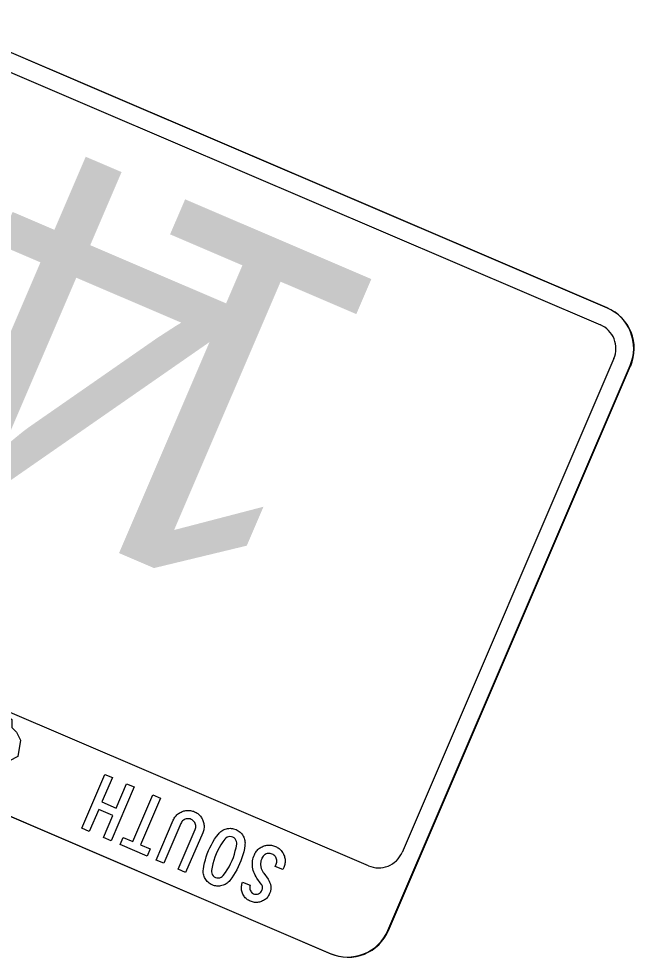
# Model space of a CAD drawing. Extents: x 1581789 to 1622364, y 1043167 to 1103486.
# Drawn here: x 1615135.98 to 1615146.49, y 1098113.24 to 1098129.28 of the extents above; entities that cross this region are included whole.
import ezdxf

# ---------------------------------------------------------------- set-up
doc = ezdxf.new("R2010")
doc.units = 0
doc.layers.add('RD_PD_PatLn2', color=7, linetype='Continuous')

msp = doc.modelspace()

# ---------------------------------------------------------------- linework, layer by layer
at = {"layer": 'RD_PD_PatLn2'}
for p, q in [((1615146.022, 1098124.338), (1615129.027, 1098131.622)), ((1615137.47, 1098128.003), (1615129.036, 1098131.618)), ((1615146.031, 1098124.335), (1615137.47, 1098128.003)), ((1615142.28, 1098113.702), (1615146.416, 1098123.353)), ((1615142.289, 1098113.699), (1615146.425, 1098123.35)), ((1615124.301, 1098120.592), (1615141.295, 1098113.309)), ((1615124.31, 1098120.588), (1615141.304, 1098113.305))]:
    msp.add_line(p, q, dxfattribs=at)
for points in [[(1615128.913, 1098131.33), (1615137.347, 1098127.716), (1615145.908, 1098124.047)], [(1615146.138, 1098123.473), (1615142.522, 1098115.034)], [(1615141.948, 1098114.808), (1615135.672, 1098117.494), (1615135.666, 1098117.445), (1615135.858, 1098117.304), (1615135.861, 1098117.168), (1615135.937, 1098117.092), (1615136.009, 1098116.952), (1615135.959, 1098116.676), (1615135.421, 1098116.394), (1615134.711, 1098116.437), (1615134.615, 1098116.387), (1615133.111, 1098117.098), (1615132.972, 1098117.632), (1615132.049, 1098118.047), (1615131.897, 1098118.453), (1615131.588, 1098119.244), (1615124.952, 1098122.088)], [(1615137.446, 1098116.368), (1615137.576, 1098116.313), (1615137.398, 1098115.897), (1615137.64, 1098115.793), (1615137.818, 1098116.209), (1615137.948, 1098116.153), (1615137.555, 1098115.235), (1615137.425, 1098115.291), (1615137.585, 1098115.663), (1615137.342, 1098115.767), (1615137.182, 1098115.395), (1615137.052, 1098115.45), (1615137.446, 1098116.368), (1615137.446, 1098116.368)], [(1615137.762, 1098115.291), (1615137.927, 1098115.221), (1615138.268, 1098116.016), (1615138.397, 1098115.961), (1615138.056, 1098115.165), (1615138.221, 1098115.095), (1615138.169, 1098114.972), (1615137.709, 1098115.169), (1615137.762, 1098115.291), (1615137.762, 1098115.291)], [(1615138.324, 1098114.905), (1615138.616, 1098115.586), (1615138.624, 1098115.603), (1615138.633, 1098115.62), (1615138.642, 1098115.635), (1615138.653, 1098115.649), (1615138.664, 1098115.662), (1615138.676, 1098115.675), (1615138.689, 1098115.687), (1615138.703, 1098115.698), (1615138.717, 1098115.708), (1615138.733, 1098115.717), (1615138.749, 1098115.725), (1615138.766, 1098115.733), (1615138.782, 1098115.739), (1615138.798, 1098115.744), (1615138.814, 1098115.748), (1615138.831, 1098115.751), (1615138.847, 1098115.752), (1615138.863, 1098115.753), (1615138.879, 1098115.753), (1615138.895, 1098115.752), (1615138.911, 1098115.75), (1615138.928, 1098115.746), (1615138.944, 1098115.742), (1615138.96, 1098115.737), (1615138.976, 1098115.73), (1615138.991, 1098115.723), (1615139.006, 1098115.715), (1615139.021, 1098115.707), (1615139.034, 1098115.697), (1615139.047, 1098115.687), (1615139.058, 1098115.676), (1615139.07, 1098115.664), (1615139.08, 1098115.652), (1615139.09, 1098115.639), (1615139.099, 1098115.626), (1615139.107, 1098115.611), (1615139.115, 1098115.596), (1615139.121, 1098115.58), (1615139.128, 1098115.563), (1615139.133, 1098115.545), (1615139.137, 1098115.528), (1615139.14, 1098115.51), (1615139.141, 1098115.493), (1615139.142, 1098115.475), (1615139.141, 1098115.458), (1615139.139, 1098115.44), (1615139.136, 1098115.423), (1615139.131, 1098115.406), (1615139.126, 1098115.388), (1615139.119, 1098115.371), (1615138.827, 1098114.69), (1615138.697, 1098114.746), (1615138.989, 1098115.426), (1615138.995, 1098115.443), (1615138.999, 1098115.46), (1615139, 1098115.477), (1615138.999, 1098115.494), (1615138.996, 1098115.511), (1615138.99, 1098115.528), (1615138.983, 1098115.544), (1615138.974, 1098115.559), (1615138.963, 1098115.571), (1615138.95, 1098115.582), (1615138.936, 1098115.592), (1615138.92, 1098115.6), (1615138.903, 1098115.606), (1615138.886, 1098115.61), (1615138.87, 1098115.611), (1615138.853, 1098115.611), (1615138.836, 1098115.607), (1615138.819, 1098115.602), (1615138.802, 1098115.594), (1615138.788, 1098115.584), (1615138.775, 1098115.573), (1615138.764, 1098115.561), (1615138.754, 1098115.547), (1615138.746, 1098115.53), (1615138.454, 1098114.85), (1615138.324, 1098114.905), (1615138.324, 1098114.905)], [(1615139.219, 1098115.066), (1615139.241, 1098115.116), (1615139.266, 1098115.164), (1615139.293, 1098115.212), (1615139.322, 1098115.259), (1615139.353, 1098115.304), (1615139.386, 1098115.348), (1615139.4, 1098115.364), (1615139.415, 1098115.379), (1615139.43, 1098115.392), (1615139.447, 1098115.404), (1615139.464, 1098115.415), (1615139.483, 1098115.424), (1615139.502, 1098115.432), (1615139.523, 1098115.438), (1615139.543, 1098115.443), (1615139.564, 1098115.445), (1615139.585, 1098115.447), (1615139.605, 1098115.446), (1615139.626, 1098115.443), (1615139.646, 1098115.439), (1615139.667, 1098115.433), (1615139.687, 1098115.425), (1615139.706, 1098115.416), (1615139.724, 1098115.406), (1615139.741, 1098115.394), (1615139.757, 1098115.381), (1615139.772, 1098115.366), (1615139.785, 1098115.351), (1615139.797, 1098115.334), (1615139.808, 1098115.315), (1615139.818, 1098115.296), (1615139.826, 1098115.277), (1615139.832, 1098115.257), (1615139.837, 1098115.237), (1615139.84, 1098115.217), (1615139.841, 1098115.197), (1615139.84, 1098115.176), (1615139.838, 1098115.155), (1615139.829, 1098115.101), (1615139.818, 1098115.047), (1615139.804, 1098114.994), (1615139.788, 1098114.941), (1615139.77, 1098114.889), (1615139.749, 1098114.838), (1615139.726, 1098114.788), (1615139.701, 1098114.738), (1615139.674, 1098114.69), (1615139.645, 1098114.644), (1615139.614, 1098114.598), (1615139.581, 1098114.554), (1615139.567, 1098114.538), (1615139.552, 1098114.524), (1615139.537, 1098114.511), (1615139.52, 1098114.499), (1615139.502, 1098114.489), (1615139.484, 1098114.48), (1615139.465, 1098114.473), (1615139.444, 1098114.467), (1615139.424, 1098114.462), (1615139.403, 1098114.459), (1615139.382, 1098114.458), (1615139.362, 1098114.459), (1615139.342, 1098114.462), (1615139.321, 1098114.466), (1615139.301, 1098114.472), (1615139.281, 1098114.479), (1615139.262, 1098114.489), (1615139.244, 1098114.499), (1615139.227, 1098114.511), (1615139.211, 1098114.524), (1615139.196, 1098114.538), (1615139.183, 1098114.553), (1615139.171, 1098114.57), (1615139.159, 1098114.588), (1615139.15, 1098114.607), (1615139.142, 1098114.626), (1615139.136, 1098114.645), (1615139.131, 1098114.665), (1615139.128, 1098114.685), (1615139.127, 1098114.705), (1615139.127, 1098114.726), (1615139.13, 1098114.747), (1615139.138, 1098114.801), (1615139.149, 1098114.855), (1615139.163, 1098114.908), (1615139.179, 1098114.961), (1615139.197, 1098115.013), (1615139.219, 1098115.066), (1615139.219, 1098115.066)], [(1615139.348, 1098115.01), (1615139.326, 1098114.954), (1615139.307, 1098114.898), (1615139.291, 1098114.842), (1615139.278, 1098114.785), (1615139.268, 1098114.727), (1615139.268, 1098114.703), (1615139.272, 1098114.68), (1615139.282, 1098114.657), (1615139.296, 1098114.637), (1615139.315, 1098114.62), (1615139.336, 1098114.608), (1615139.36, 1098114.601), (1615139.385, 1098114.599), (1615139.409, 1098114.602), (1615139.433, 1098114.611), (1615139.453, 1098114.624), (1615139.47, 1098114.642), (1615139.505, 1098114.689), (1615139.537, 1098114.738), (1615139.567, 1098114.788), (1615139.595, 1098114.84), (1615139.619, 1098114.894), (1615139.641, 1098114.948), (1615139.66, 1098115.003), (1615139.675, 1098115.06), (1615139.688, 1098115.116), (1615139.698, 1098115.175), (1615139.699, 1098115.199), (1615139.695, 1098115.223), (1615139.685, 1098115.246), (1615139.671, 1098115.267), (1615139.653, 1098115.283), (1615139.631, 1098115.295), (1615139.607, 1098115.303), (1615139.583, 1098115.305), (1615139.558, 1098115.301), (1615139.535, 1098115.293), (1615139.515, 1098115.279), (1615139.497, 1098115.262), (1615139.462, 1098115.214), (1615139.43, 1098115.166), (1615139.4, 1098115.115), (1615139.373, 1098115.063), (1615139.348, 1098115.01), (1615139.348, 1098115.01)], [(1615139.824, 1098114.289), (1615139.815, 1098114.304), (1615139.806, 1098114.32), (1615139.799, 1098114.337), (1615139.792, 1098114.355), (1615139.787, 1098114.372), (1615139.783, 1098114.39), (1615139.781, 1098114.407), (1615139.78, 1098114.424), (1615139.78, 1098114.442), (1615139.781, 1098114.459), (1615139.784, 1098114.476), (1615139.788, 1098114.494), (1615139.794, 1098114.511), (1615139.8, 1098114.528), (1615139.93, 1098114.473), (1615139.924, 1098114.456), (1615139.921, 1098114.439), (1615139.921, 1098114.423), (1615139.924, 1098114.406), (1615139.929, 1098114.389), (1615139.937, 1098114.373), (1615139.946, 1098114.359), (1615139.958, 1098114.347), (1615139.971, 1098114.337), (1615139.987, 1098114.329), (1615140.004, 1098114.323), (1615140.02, 1098114.321), (1615140.037, 1098114.32), (1615140.054, 1098114.323), (1615140.07, 1098114.328), (1615140.086, 1098114.336), (1615140.1, 1098114.346), (1615140.112, 1098114.357), (1615140.122, 1098114.371), (1615140.13, 1098114.386), (1615140.135, 1098114.4), (1615140.138, 1098114.414), (1615140.14, 1098114.428), (1615140.139, 1098114.441), (1615140.137, 1098114.454), (1615140.133, 1098114.467), (1615140.127, 1098114.48), (1615140.119, 1098114.493), (1615140.045, 1098114.595), (1615140.029, 1098114.62), (1615140.014, 1098114.645), (1615140.001, 1098114.672), (1615139.991, 1098114.699), (1615139.982, 1098114.727), (1615139.975, 1098114.756), (1615139.971, 1098114.785), (1615139.968, 1098114.812), (1615139.967, 1098114.839), (1615139.968, 1098114.865), (1615139.971, 1098114.892), (1615139.976, 1098114.917), (1615139.982, 1098114.943), (1615139.99, 1098114.968), (1615140, 1098114.993), (1615140.008, 1098115.01), (1615140.016, 1098115.026), (1615140.026, 1098115.041), (1615140.036, 1098115.056), (1615140.048, 1098115.069), (1615140.06, 1098115.082), (1615140.072, 1098115.094), (1615140.086, 1098115.105), (1615140.101, 1098115.115), (1615140.116, 1098115.124), (1615140.132, 1098115.132), (1615140.15, 1098115.14), (1615140.166, 1098115.146), (1615140.182, 1098115.151), (1615140.198, 1098115.155), (1615140.214, 1098115.158), (1615140.23, 1098115.159), (1615140.246, 1098115.16), (1615140.263, 1098115.16), (1615140.279, 1098115.159), (1615140.295, 1098115.157), (1615140.311, 1098115.153), (1615140.327, 1098115.149), (1615140.343, 1098115.144), (1615140.359, 1098115.137), (1615140.376, 1098115.129), (1615140.392, 1098115.121), (1615140.407, 1098115.111), (1615140.422, 1098115.101), (1615140.435, 1098115.09), (1615140.448, 1098115.077), (1615140.46, 1098115.065), (1615140.47, 1098115.051), (1615140.48, 1098115.036), (1615140.49, 1098115.021), (1615140.498, 1098115.005), (1615140.505, 1098114.988), (1615140.512, 1098114.97), (1615140.517, 1098114.953), (1615140.521, 1098114.935), (1615140.524, 1098114.918)], [(1615140.487, 1098114.742), (1615140.357, 1098114.797), (1615140.372, 1098114.833), (1615140.378, 1098114.85), (1615140.382, 1098114.867), (1615140.383, 1098114.884), (1615140.383, 1098114.901), (1615140.38, 1098114.918), (1615140.374, 1098114.935), (1615140.367, 1098114.951), (1615140.357, 1098114.965), (1615140.347, 1098114.978), (1615140.334, 1098114.99), (1615140.32, 1098114.999), (1615140.304, 1098115.007), (1615140.287, 1098115.013), (1615140.27, 1098115.017), (1615140.253, 1098115.018), (1615140.236, 1098115.018), (1615140.219, 1098115.014), (1615140.202, 1098115.009), (1615140.186, 1098115.001), (1615140.172, 1098114.992), (1615140.159, 1098114.981), (1615140.148, 1098114.968), (1615140.138, 1098114.954), (1615140.13, 1098114.938), (1615140.125, 1098114.925), (1615140.12, 1098114.913), (1615140.117, 1098114.901), (1615140.113, 1098114.889), (1615140.111, 1098114.876), (1615140.109, 1098114.864), (1615140.107, 1098114.852), (1615140.107, 1098114.84), (1615140.106, 1098114.828), (1615140.107, 1098114.816), (1615140.108, 1098114.804), (1615140.109, 1098114.793), (1615140.112, 1098114.781), (1615140.115, 1098114.769), (1615140.118, 1098114.758), (1615140.122, 1098114.746), (1615140.127, 1098114.735), (1615140.132, 1098114.724), (1615140.138, 1098114.712), (1615140.144, 1098114.701), (1615140.152, 1098114.69), (1615140.159, 1098114.679), (1615140.233, 1098114.576), (1615140.241, 1098114.564), (1615140.248, 1098114.553), (1615140.255, 1098114.541), (1615140.261, 1098114.529), (1615140.266, 1098114.517), (1615140.27, 1098114.505), (1615140.274, 1098114.493), (1615140.277, 1098114.481), (1615140.279, 1098114.469), (1615140.281, 1098114.457), (1615140.282, 1098114.445), (1615140.282, 1098114.432), (1615140.282, 1098114.42), (1615140.281, 1098114.407), (1615140.279, 1098114.395), (1615140.277, 1098114.382), (1615140.274, 1098114.37), (1615140.27, 1098114.357), (1615140.265, 1098114.344), (1615140.26, 1098114.331), (1615140.252, 1098114.314), (1615140.243, 1098114.298), (1615140.234, 1098114.283), (1615140.223, 1098114.269), (1615140.212, 1098114.256), (1615140.199, 1098114.244), (1615140.186, 1098114.233), (1615140.172, 1098114.223), (1615140.157, 1098114.214), (1615140.141, 1098114.205), (1615140.123, 1098114.198), (1615140.106, 1098114.191), (1615140.089, 1098114.187), (1615140.071, 1098114.183), (1615140.054, 1098114.18), (1615140.037, 1098114.18), (1615140.019, 1098114.18), (1615140.002, 1098114.181), (1615139.984, 1098114.184), (1615139.967, 1098114.188), (1615139.949, 1098114.194), (1615139.932, 1098114.2), (1615139.915, 1098114.208), (1615139.9, 1098114.217), (1615139.885, 1098114.227), (1615139.871, 1098114.237), (1615139.858, 1098114.249), (1615139.845, 1098114.261), (1615139.834, 1098114.275), (1615139.824, 1098114.289)], [(1615140.524, 1098114.918), (1615140.525, 1098114.9), (1615140.525, 1098114.883), (1615140.525, 1098114.865), (1615140.523, 1098114.848), (1615140.519, 1098114.831), (1615140.515, 1098114.813), (1615140.509, 1098114.796), (1615140.503, 1098114.779), (1615140.487, 1098114.742), (1615140.487, 1098114.742)]]:
    msp.add_lwpolyline(points, dxfattribs=at)
for centre, radius, start, end in [((1615145.727, 1098123.649), 0.75, 336.8028, 66.803), ((1615145.736, 1098123.645), 0.75, 336.8028, 66.803), ((1615145.736, 1098123.645), 0.438, 336.8028, 66.803), ((1615142.122, 1098115.207), 0.436, 246.5722, 336.5725), ((1615141.591, 1098113.998), 0.75, 246.8026, 336.8028), ((1615141.6, 1098113.994), 0.75, 246.8026, 336.8028)]:
    msp.add_arc(centre, radius, start, end, dxfattribs=at)

# ---------------------------------------------------------------- texts
for s, p in [('4', (1615140.293, 1098125.561)), ('1', (1615142.559, 1098124.59))]:
    msp.add_text(s, height=6, rotation=156.8024, dxfattribs=at).set_placement(p)

doc.saveas('drawing.dxf')
